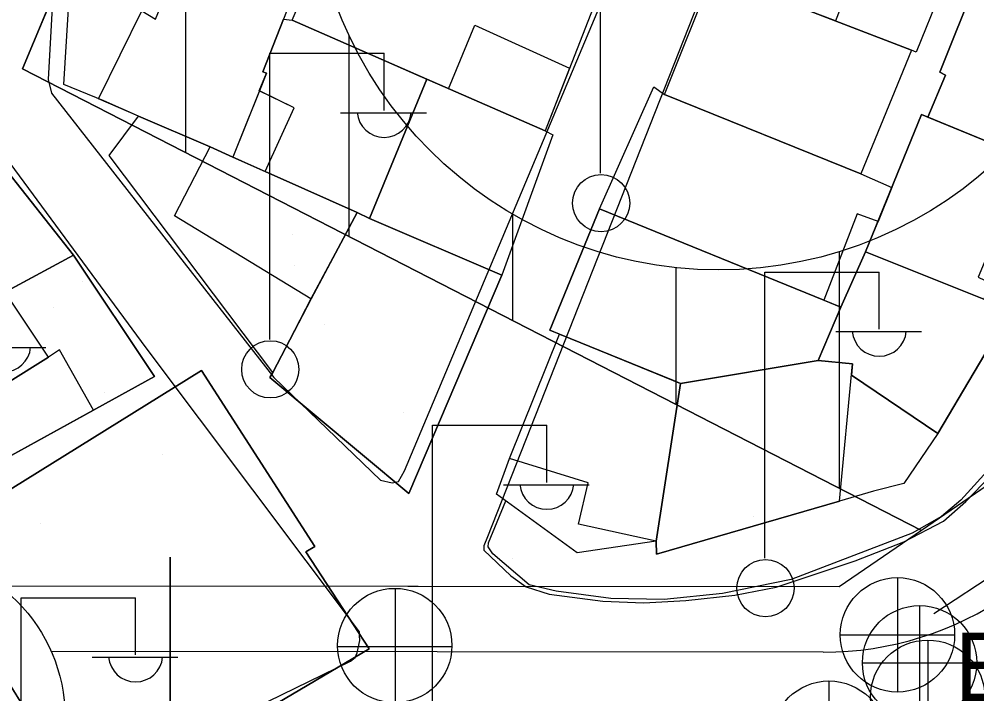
# Model space of a CAD drawing. Extents: x 417997 to 421451, y 4451742 to 4455216.
# Drawn here: x 420990.8 to 421049.4, y 4452504.1 to 4452545.4 of the extents above; entities that cross this region are included whole.
import ezdxf

# ---------------------------------------------------------------- set-up
doc = ezdxf.new("R2010")
doc.units = 0
for name, color, linetype in [('ADA', 7, 'Continuous'), ('ADAKENARI', 7, 'Continuous'), ('B_Betonzemin', 7, 'Continuous'), ('B_Mesken', 7, 'Continuous'), ('B_Teras', 7, 'Continuous'), ('Default', 7, 'Continuous'), ('KALDIRIM', 7, 'Continuous'), ('KD_DAIRE', 7, 'Continuous'), ('P_Grid', 7, 'Continuous'), ('PAFTALAMA', 7, 'Continuous'), ('PL_AYA_PARK_DINLENME', 7, 'Continuous'), ('PL_KON_MEV_350', 7, 'Continuous'), ('S_Elektrik_Diregi', 7, 'Continuous'), ('S_Rogar_Kapagi', 7, 'Continuous'), ('S_Rogar_Kapagi_Buski', 7, 'Continuous'), ('S_Telefon_Diregi', 7, 'Continuous'), ('SM_DAIRE', 7, 'Continuous'), ('TR_ORTAYOGUNKONUT', 7, 'Continuous'), ('TR_PARKALANI', 7, 'Continuous'), ('Yol_Sose', 7, 'Continuous')]:
    doc.layers.add(name, color=color, linetype=linetype)

# ---------------------------------------------------------------- blocks, each defined once
blk = doc.blocks.new('POINT_DISPLAY')
at = {"layer": 'Default'}
blk.add_line((0, 0), (0, 0), dxfattribs=at)

msp = doc.modelspace()

# ---------------------------------------------------------------- linework, layer by layer
at = {"layer": 'ADA'}
for p, q in [((420990.958, 4452542.374), (421011.915, 4452592.544)), ((420990.958, 4452542.374), (421011.915, 4452592.544)), ((421045.971, 4452514.144), (420990.958, 4452542.374)), ((421045.971, 4452514.144), (420990.958, 4452542.374))]:
    msp.add_line(p, q, dxfattribs=at)
at = {"layer": 'ADAKENARI'}
for p, q in [((421054.539, 4452520.012), (421045.971, 4452514.144)), ((421054.539, 4452520.012), (421045.971, 4452514.144)), ((421045.971, 4452514.144), (421040.932, 4452510.693)), ((421045.971, 4452514.144), (421040.932, 4452510.693)), ((421040.932, 4452510.693), (420961.746, 4452510.753)), ((421040.932, 4452510.693), (420961.746, 4452510.753))]:
    msp.add_line(p, q, dxfattribs=at)
at = {"layer": 'B_Betonzemin'}
msp.add_lwpolyline([(421055.737, 4452535.594), (421060.542, 4452533.465), (421056.34, 4452525.739), (421054.231, 4452522.443), (421048.385, 4452515.996), (421047.197, 4452514.995), (421045.409, 4452513.972), (421037.986, 4452511.143), (421033.796, 4452510.288), (421030.221, 4452509.907), (421026.954, 4452509.973), (421023.616, 4452510.416), (421021.958, 4452510.806), (421019.743, 4452512.707), (421019.448, 4452513.132), (421019.483, 4452513.388), (421020.528, 4452515.946)], dxfattribs=at)
at = {"layer": 'B_Mesken'}
for points in [[(421033.201, 4452548.221), (421036.257, 4452555.649), (421048.621, 4452550.762), (421045.65, 4452543.392), (421045.353, 4452543.511)], [(421048.536, 4452550.795), (421048.621, 4452550.762), (421045.65, 4452543.392), (421045.353, 4452543.511), (421033.201, 4452548.221), (421036.257, 4452555.649)], [(421007.45, 4452545.366), (421008.53, 4452547.842), (421012.108, 4452546.245), (421014.61, 4452552.119), (421026.201, 4452546.962), (421022.937, 4452538.595), (421015.293, 4452541.915)], [(421022.937, 4452538.595), (421015.696, 4452541.74), (421007.45, 4452545.366), (421008.53, 4452547.842), (421012.108, 4452546.246), (421012.854, 4452547.996), (421014.611, 4452552.119), (421025.41, 4452547.314), (421026.201, 4452546.962)], [(421005.841, 4452546.429), (421007.121, 4452545.889), (421006.934, 4452545.413), (421005.666, 4452542.191), (421005.881, 4452542.108), (421005.451, 4452541.029), (421003.838, 4452536.984), (421002.451, 4452537.604), (420998.066, 4452539.491), (420995.925, 4452540.413), (420993.493, 4452541.427), (420994.109, 4452551.375), (421000.449, 4452548.702)], [(420995.925, 4452540.413), (420993.494, 4452541.427), (420994.109, 4452551.375), (421007.121, 4452545.889), (421005.666, 4452542.19), (421005.88, 4452542.108), (421003.838, 4452536.984), (421002.45, 4452537.604), (420998.065, 4452539.491)], [(421030.244, 4452540.818), (421033.201, 4452548.221), (421045.353, 4452543.511), (421042.265, 4452535.959)], [(421030.244, 4452540.818), (421033.201, 4452548.221), (421045.353, 4452543.511), (421042.265, 4452535.959)], [(421049.36, 4452547.844), (421047.091, 4452542.172), (421047.449, 4452542.001), (421046.362, 4452539.414), (421052.475, 4452536.922), (421055.737, 4452535.594), (421056.49, 4452537.507), (421057.259, 4452537.224), (421059.942, 4452543.268), (421058.791, 4452543.733)], [(421049.36, 4452547.843), (421058.791, 4452543.733), (421059.942, 4452543.269), (421057.259, 4452537.224), (421056.49, 4452537.507), (421055.737, 4452535.594), (421052.475, 4452536.922), (421046.363, 4452539.414), (421047.449, 4452542.001), (421047.091, 4452542.172)], [(421015.696, 4452541.74), (421012.183, 4452533.224), (421011.441, 4452533.586), (421006.539, 4452535.777), (421005.8, 4452536.107), (421007.592, 4452539.996), (421005.45, 4452541.029), (421005.88, 4452542.108), (421005.666, 4452542.19), (421006.934, 4452545.413), (421007.45, 4452545.366)], [(421007.45, 4452545.366), (421015.696, 4452541.74), (421012.183, 4452533.224), (421011.441, 4452533.586), (421006.539, 4452535.777), (421005.8, 4452536.107), (421007.592, 4452539.996), (421005.451, 4452541.029), (421005.881, 4452542.108), (421005.666, 4452542.191), (421006.934, 4452545.413)], [(421015.696, 4452541.74), (421022.937, 4452538.595), (421023.418, 4452538.336), (421020.297, 4452529.747), (421012.183, 4452533.224)], [(421022.937, 4452538.595), (421023.418, 4452538.336), (421020.297, 4452529.747), (421012.183, 4452533.224), (421015.696, 4452541.74)], [(421026.257, 4452533.822), (421029.586, 4452541.283), (421030.244, 4452540.818), (421042.265, 4452535.959), (421044.152, 4452535.113), (421043.311, 4452533.047), (421042.042, 4452533.517), (421040, 4452528.219)], [(421030.244, 4452540.818), (421042.265, 4452535.959), (421044.152, 4452535.113), (421043.311, 4452533.047), (421042.042, 4452533.517), (421040, 4452528.219), (421026.258, 4452533.822), (421029.586, 4452541.283)], [(421008.612, 4452528.299), (421006.275, 4452523.795), (420996.259, 4452537.078), (420998.065, 4452539.491), (421002.45, 4452537.604), (421003.838, 4452536.984), (421006.539, 4452535.777), (421011.441, 4452533.586)], [(421003.838, 4452536.984), (421005.8, 4452536.107), (421006.539, 4452535.777), (421011.441, 4452533.586), (421008.613, 4452528.299), (421006.275, 4452523.795), (420996.259, 4452537.078), (420998.066, 4452539.491), (421002.451, 4452537.604)], [(421046.363, 4452539.414), (421052.475, 4452536.922), (421055.737, 4452535.594), (421053.925, 4452530.511), (421051.407, 4452527.575), (421049.78, 4452528.287), (421042.554, 4452531.185), (421043.311, 4452533.047), (421044.152, 4452535.113), (421045.967, 4452539.576)], [(421049.78, 4452528.287), (421051.407, 4452527.575), (421053.925, 4452530.511), (421055.737, 4452535.594), (421052.475, 4452536.922), (421045.967, 4452539.575), (421042.554, 4452531.185)], [(420975.773, 4452521.113), (420994.084, 4452530.975), (420988.256, 4452538.331), (420985.682, 4452536.993), (420985.523, 4452537.229), (420970.729, 4452529.279)], [(420994.084, 4452530.975), (420982.499, 4452524.735), (420975.774, 4452521.113), (420970.729, 4452529.279), (420985.522, 4452537.229), (420985.682, 4452536.993), (420988.256, 4452538.331)], [(421012.183, 4452533.224), (421011.441, 4452533.586), (421008.612, 4452528.299), (421006.275, 4452523.795), (421006.094, 4452523.491), (421014.595, 4452516.399), (421020.297, 4452529.747)], [(421012.183, 4452533.224), (421020.297, 4452529.747), (421014.595, 4452516.399), (421006.094, 4452523.491), (421006.275, 4452523.795), (421008.613, 4452528.299), (421011.441, 4452533.586)], [(421023.235, 4452526.395), (421031.218, 4452523.137), (421039.638, 4452524.536), (421041.044, 4452527.793), (421026.257, 4452533.822)], [(421040, 4452528.219), (421041.044, 4452527.793), (421039.638, 4452524.536), (421031.218, 4452523.137), (421030.802, 4452523.307), (421023.825, 4452526.154), (421023.235, 4452526.395), (421026.258, 4452533.822)], [(421042.554, 4452531.185), (421041.044, 4452527.793), (421039.638, 4452524.536), (421041.751, 4452524.322), (421041.687, 4452523.641), (421046.977, 4452520.077), (421051.407, 4452527.575), (421049.78, 4452528.287)], [(421042.554, 4452531.185), (421049.78, 4452528.287), (421051.407, 4452527.575), (421046.977, 4452520.077), (421041.687, 4452523.641), (421041.751, 4452524.322), (421039.638, 4452524.536), (421041.044, 4452527.793)], [(420986.462, 4452516.636), (420999.044, 4452523.564), (420994.084, 4452530.975), (420982.499, 4452524.735)], [(420986.462, 4452516.636), (420982.499, 4452524.735), (420994.084, 4452530.975), (420999.044, 4452523.564)], [(421029.731, 4452513.481), (421024.897, 4452512.78), (421019.96, 4452516.358), (421020.759, 4452518.539), (421023.825, 4452526.154), (421030.802, 4452523.307), (421031.218, 4452523.137)], [(421029.731, 4452513.481), (421024.897, 4452512.78), (421019.96, 4452516.358), (421020.759, 4452518.539), (421023.825, 4452526.154), (421030.802, 4452523.307), (421031.218, 4452523.137)], [(421041.687, 4452523.641), (421046.977, 4452520.077), (421044.885, 4452517.014), (421043.029, 4452516.537), (421040.96, 4452515.924), (421029.749, 4452512.691), (421029.731, 4452513.481), (421031.218, 4452523.137), (421039.638, 4452524.536), (421041.751, 4452524.322)], [(421041.687, 4452523.641), (421046.977, 4452520.077), (421044.885, 4452517.014), (421043.029, 4452516.537), (421040.96, 4452515.924), (421029.749, 4452512.691), (421029.731, 4452513.481), (421031.218, 4452523.137), (421039.638, 4452524.536), (421041.751, 4452524.322)], [(420994.375, 4452497.928), (420989.402, 4452505.929), (420989.153, 4452505.834), (420985.82, 4452511.363), (420985.571, 4452511.214), (420984.406, 4452513.055), (421001.92, 4452523.916), (421008.838, 4452513.155), (421008.298, 4452512.824), (421012.169, 4452506.898), (420998.552, 4452498.832), (420998.328, 4452499.3), (420994.766, 4452497.11)], [(420994.374, 4452497.928), (420994.766, 4452497.11), (420998.328, 4452499.3), (420998.552, 4452498.832), (421012.169, 4452506.898), (421008.298, 4452512.824), (421008.838, 4452513.155), (421001.92, 4452523.915), (420984.406, 4452513.055), (420985.571, 4452511.214), (420985.82, 4452511.362), (420989.153, 4452505.834), (420989.402, 4452505.929)]]:
    msp.add_lwpolyline(points, close=True, dxfattribs=at)
at = {"layer": 'B_Teras'}
for points in [[(421042.601, 4452550.149), (421040.716, 4452545.308), (421036.943, 4452546.771), (421038.903, 4452551.782)], [(421003.838, 4452536.984), (421002.45, 4452537.604), (420998.065, 4452539.491), (420995.609, 4452540.545), (420998.253, 4452545.926), (420999.088, 4452545.422), (421000.449, 4452548.702), (421007.121, 4452545.889), (421005.666, 4452542.19), (421005.88, 4452542.108), (421003.838, 4452536.984)], [(421017.029, 4452541.161), (421018.644, 4452545.054), (421024.427, 4452542.415), (421022.937, 4452538.595)], [(421042.554, 4452531.185), (421045.967, 4452539.575), (421052.475, 4452536.922), (421049.447, 4452529.639), (421050.219, 4452529.263), (421049.78, 4452528.287)], [(421002.45, 4452537.604), (421011.441, 4452533.586), (421008.612, 4452528.299), (421000.263, 4452533.394)], [(420982.499, 4452524.735), (420984.846, 4452519.937), (420992.544, 4452524.742), (420989.893, 4452528.718), (420987.535, 4452527.448)], [(421030.802, 4452523.307), (421031.218, 4452523.137), (421029.731, 4452513.481), (421024.976, 4452514.518), (421025.577, 4452517.05), (421020.759, 4452518.539), (421023.825, 4452526.154)], [(420984.846, 4452519.937), (420986.462, 4452516.636), (420995.296, 4452521.5), (420993.225, 4452525.193), (420992.544, 4452524.742)], [(421031.218, 4452523.137), (421029.731, 4452513.481), (421029.749, 4452512.691), (421040.96, 4452515.924), (421041.751, 4452524.322), (421039.638, 4452524.536)]]:
    msp.add_lwpolyline(points, close=True, dxfattribs=at)
at = {"layer": 'KALDIRIM'}
msp.add_line((421039.953, 4452506.694), (420992.72, 4452506.729), dxfattribs=at)
msp.add_line((421039.953, 4452506.694), (420992.72, 4452506.729), dxfattribs=at)
msp.add_arc((421039.968, 4452526.694), 20, 269.95692, 338.85464, dxfattribs=at)
msp.add_arc((421039.968, 4452526.694), 20, 269.95692, 338.85464, dxfattribs=at)
at = {"layer": 'KD_DAIRE'}
msp.add_circle((420983.559, 4452502.721), 10, dxfattribs=at)
msp.add_circle((420983.559, 4452502.721), 10, dxfattribs=at)
at = {"layer": 'P_Grid'}
msp.add_line((421000, 4452512.5), (421000, 4452503.125), dxfattribs=at)
at = {"layer": 'PAFTALAMA'}
msp.add_line((421000, 4452502.5), (421000, 4452512.5), dxfattribs=at)
msp.add_line((421000, 4452502.5), (421000, 4452512.5), dxfattribs=at)
at = {"layer": 'PL_AYA_PARK_DINLENME'}
msp.add_lwpolyline([(420865.852, 4452665.575), (420934.438, 4452652.874), (421020.171, 4452624.931), (421083.042, 4452768.454), (421045.573, 4452802.747), (421049.812, 4452811.417), (421094.473, 4452793.222), (421111.619, 4452786.236), (421027.157, 4452585.558), (421011.915, 4452592.544), (420990.958, 4452542.374), (421045.971, 4452514.144), (421040.932, 4452510.693), (420961.746, 4452510.753), (420961.746, 4452565.871), (420907.131, 4452617.311)], dxfattribs=at)
msp.add_lwpolyline([(420865.852, 4452665.575), (420934.438, 4452652.874), (421020.171, 4452624.931), (421083.042, 4452768.454), (421045.573, 4452802.747), (421049.812, 4452811.417), (421094.473, 4452793.222), (421111.619, 4452786.236), (421027.157, 4452585.558), (421011.915, 4452592.544), (420990.958, 4452542.374), (421045.971, 4452514.144), (421040.932, 4452510.693), (420961.746, 4452510.753), (420961.746, 4452565.871), (420907.131, 4452617.311)], dxfattribs=at)
at = {"layer": 'PL_KON_MEV_350'}
msp.add_lwpolyline([(421168.904, 4452817.73), (421120.849, 4452691.594), (421113.682, 4452672.923), (421054.539, 4452520.012), (421045.971, 4452514.144), (420990.958, 4452542.374), (421011.915, 4452592.544), (421027.157, 4452585.558), (421111.619, 4452786.236), (421094.473, 4452793.222), (421114.794, 4452841.486)], close=True, dxfattribs=at)
at = {"layer": 'S_Elektrik_Diregi'}
for p, q in [((421026.328, 4452536), (421026.328, 4452553.5)), ((421006.085, 4452525.83), (421006.085, 4452543.33)), ((421006.085, 4452543.33), (421013.085, 4452543.33)), ((421013.085, 4452539.83), (421013.085, 4452543.33)), ((421010.425, 4452539.69), (421015.675, 4452539.69)), ((421036.386, 4452512.445), (421036.386, 4452529.945)), ((421036.386, 4452529.945), (421043.386, 4452529.945)), ((421043.386, 4452526.445), (421043.386, 4452529.945)), ((421040.726, 4452526.305), (421045.976, 4452526.305)), ((420987.145, 4452525.333), (420992.395, 4452525.333)), ((421016.045, 4452503.077), (421016.045, 4452520.577)), ((421016.045, 4452520.577), (421023.045, 4452520.577)), ((421023.045, 4452517.077), (421023.045, 4452520.577)), ((421020.385, 4452516.937), (421025.635, 4452516.937)), ((420990.881, 4452492.52), (420990.881, 4452510.02)), ((420990.881, 4452510.02), (420997.881, 4452510.02)), ((420997.881, 4452506.52), (420997.881, 4452510.02)), ((420995.221, 4452506.38), (421000.471, 4452506.38))]:
    msp.add_line(p, q, dxfattribs=at)
for centre in [(421026.364, 4452534.165), (421006.121, 4452523.995), (421036.422, 4452510.61)]:
    msp.add_circle(centre, 1.75, dxfattribs=at)
for centre in [(421013.086, 4452539.843), (421043.387, 4452526.458), (420989.805, 4452525.486), (421023.046, 4452517.09), (420997.882, 4452506.533)]:
    msp.add_arc(centre, 1.658, 184.83843, 355.14641, dxfattribs=at)
at = {"layer": 'S_Rogar_Kapagi'}
for p, q in [((421013.791, 4452503.567), (421013.791, 4452510.567)), ((421010.221, 4452507.032), (421017.221, 4452507.032))]:
    msp.add_line(p, q, dxfattribs=at)
msp.add_circle((421013.738, 4452507.096), 3.5, dxfattribs=at)
at = {"layer": 'S_Rogar_Kapagi_Buski'}
for p, q in [((421044.5, 4452511.255), (421044.5, 4452504.255)), ((421045.855, 4452509.546), (421045.855, 4452502.546)), ((421041, 4452507.755), (421048, 4452507.755)), ((421046.35, 4452507.435), (421046.35, 4452500.435)), ((421042.355, 4452506.046), (421049.355, 4452506.046)), ((421040.31, 4452504.935), (421040.31, 4452497.935))]:
    msp.add_line(p, q, dxfattribs=at)
for centre in [(421044.5, 4452507.755), (421045.855, 4452506.046), (421046.35, 4452503.935), (421040.31, 4452501.435)]:
    msp.add_circle(centre, 3.5, dxfattribs=at)
at = {"layer": 'S_Telefon_Diregi'}
msp.add_line((421046.734, 4452509.063), (421053.489, 4452513.508), dxfattribs=at)
at = {"layer": 'SM_DAIRE'}
msp.add_circle((421033.556, 4452555.079), 25, dxfattribs=at)
msp.add_circle((421033.556, 4452555.079), 25, dxfattribs=at)
at = {"layer": 'TR_ORTAYOGUNKONUT'}
for p, q in [((421000.958, 4452537.242), (421000.958, 4452566.313)), ((421000.958, 4452537.242), (421000.958, 4452566.313)), ((421010.958, 4452532.111), (421010.958, 4452544.386)), ((421010.958, 4452532.111), (421010.958, 4452544.386)), ((421020.958, 4452526.979), (421020.958, 4452533.485)), ((421020.958, 4452526.979), (421020.958, 4452533.485)), ((421040.958, 4452516.716), (421040.958, 4452531.2)), ((421040.958, 4452516.716), (421040.958, 4452531.2)), ((421030.958, 4452521.848), (421030.958, 4452530.214)), ((421030.958, 4452521.848), (421030.958, 4452530.214))]:
    msp.add_line(p, q, dxfattribs=at)
at = {"layer": 'Yol_Sose'}
msp.add_lwpolyline([(421011.616, 4452591.669), (420997.306, 4452558.899), (420993.145, 4452550.604), (420992.977, 4452549.854), (420992.528, 4452541.72), (420992.727, 4452540.893), (421006.335, 4452523.492), (421012.87, 4452517.223), (421013.572, 4452517.056), (421013.967, 4452517.124), (421014.324, 4452517.796), (421040.375, 4452579.748), (421040.411, 4452580.232), (421040.189, 4452580.524), (421012.456, 4452592.427), (421012.161, 4452592.384), (421011.856, 4452592.195)], close=True, dxfattribs=at)
for points in [[(421074.315, 4452565.325), (421045.398, 4452577.743), (421044.817, 4452577.77), (421044.574, 4452577.545), (421019.421, 4452513.757), (421019.185, 4452513.191), (421019.198, 4452512.931), (421020.849, 4452511.369), (421021.787, 4452510.685), (421023.179, 4452510.243), (421026.467, 4452509.807), (421028.97, 4452509.721), (421031.555, 4452509.856), (421034.541, 4452510.172), (421037.071, 4452510.667), (421041.918, 4452512.288), (421044.885, 4452513.447), (421047.325, 4452514.71), (421048.692, 4452515.906), (421051.69, 4452519.039)], [(420989.225, 4452495.518), (421011.037, 4452506.152), (421011.313, 4452506.375), (421011.43, 4452506.658), (421011.599, 4452507.406), (421011.589, 4452507.714), (421011.573, 4452507.942), (420998.532, 4452525.321), (420988.823, 4452538.471), (420988.405, 4452538.745), (420987.989, 4452538.808), (420987.484, 4452538.764), (420925.629, 4452505.448), (420925.071, 4452505.117), (420924.554, 4452504.701), (420907.194, 4452488.11)]]:
    msp.add_lwpolyline(points, dxfattribs=at)

# ---------------------------------------------------------------- block references
at = {"layer": 'TR_PARKALANI', "xscale": 0.1, "yscale": 0.10000000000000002}
for p in [(421007.458, 4452532.223), (421007.458, 4452532.223), (421007.61, 4452530.365), (421007.61, 4452530.365), (420994.65, 4452529.342), (420994.65, 4452529.342), (420992.838, 4452527.76), (420992.838, 4452527.76), (421009.422, 4452526.737), (421009.422, 4452526.737), (420995.967, 4452522.581), (420995.967, 4452522.581), (421014.27, 4452521.385), (421014.27, 4452521.385), (420999.498, 4452518.781), (420999.498, 4452518.781), (421035.703, 4452515.01), (421035.703, 4452515.01), (420992.045, 4452514.57), (420992.045, 4452514.57), (421020.931, 4452512.406), (421020.931, 4452512.406)]:
    msp.add_blockref('POINT_DISPLAY', p, dxfattribs=at)

# ---------------------------------------------------------------- texts
at = {"layer": 'S_Rogar_Kapagi_Buski'}
msp.add_text('B', height=4.2, dxfattribs=at).set_placement((421048, 4452503.69))

doc.saveas('drawing.dxf')
